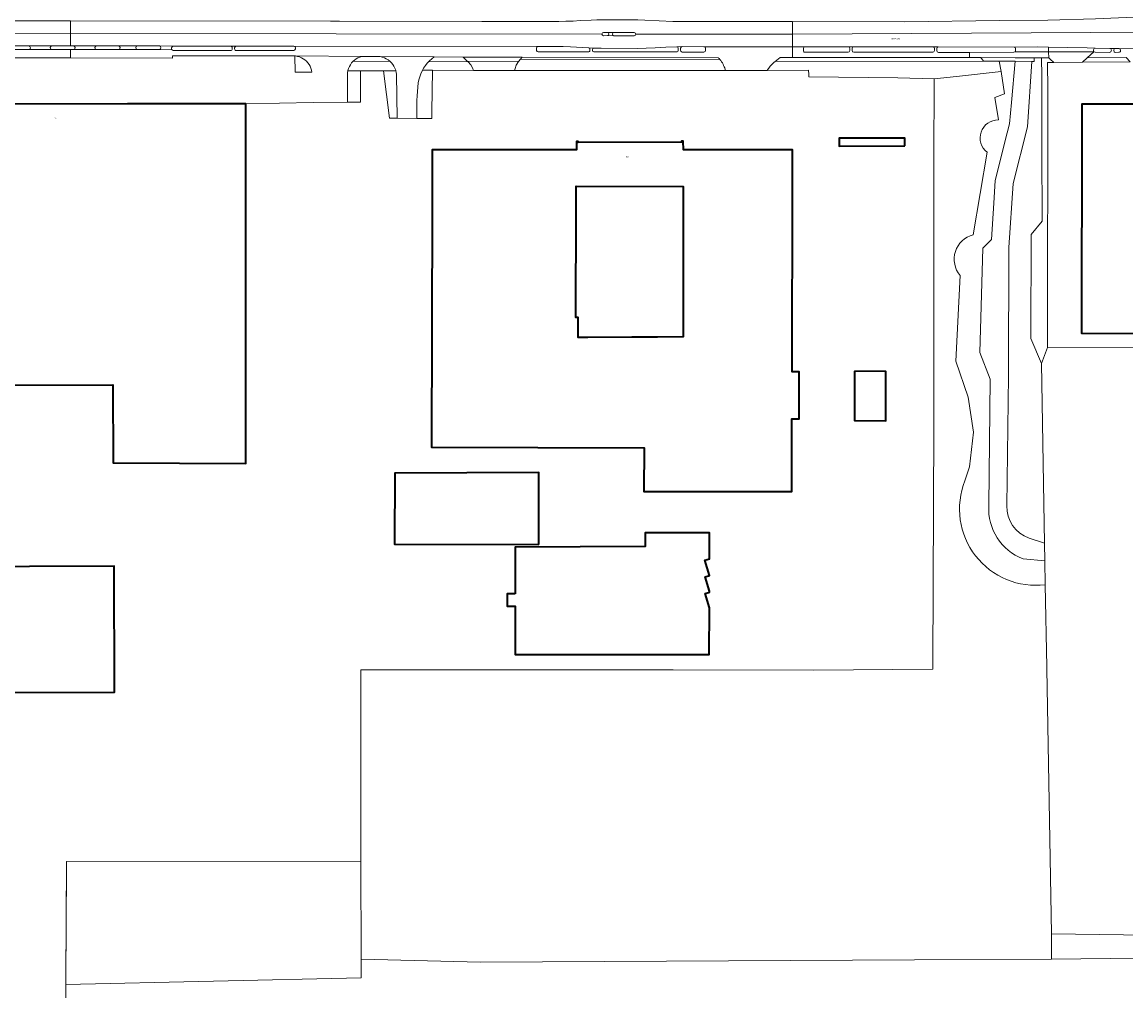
# Model space of a CAD drawing. Header units: metres. Extents: x 197700 to 204338, y 317132 to 325229.
# Tile 408 of 656: x 200467 to 200775, y 320121 to 320392. Entities that reach past the tile are written whole.
import ezdxf
from ezdxf.enums import TextEntityAlignment as Align

# ---------------------------------------------------------------- set-up
doc = ezdxf.new("R2010")
doc.units = ezdxf.units.M
for name, color, linetype, lineweight in [('B-WE-GR-BEPLANTING_CULTUUR_BODEMBEDEKKER-GV', 90, 'Continuous', 18), ('B-WE-GR-BEPLANTING_CULTUUR_BOSPLANTSOEN-GV', 90, 'Continuous', 18), ('B-WE-GR-BEPLANTING_CULTUUR_HEESTERS-GV', 90, 'Continuous', 18), ('B-WE-IE-TERREINAFSCHEIDING_KUNSTMATIG_HEKWERK-G', 20, 'IE-TERREINAFSCHEIDING-KUNSTMATIG', 18), ('B-WE-OG-BEBOUWING-GV', 7, 'Continuous', 35), ('B-WE-OG-BEBOUWING-T18', 10, 'Continuous', 18), ('B-WE-OG-TERREIN_CULTUURSCHEIDING-GV', 7, 'Continuous', 18), ('B-WE-OG-TERREIN_ERF-GV', 7, 'Continuous', 18), ('B-WE-OG-TOPOGRAFIE-T18', 10, 'Continuous', 18), ('B-WE-VH-VERHARDING_ASFALT-GV', 252, 'Continuous', 18), ('B-WE-VH-VERHARDING_BETONSTRAATSTEEN-GV', 252, 'Continuous', 18), ('B-WE-VH-VERHARDING_GESLOTEN-GV', 252, 'Continuous', 18), ('B-WE-VH-VERHARDING_OPEN-GV', 252, 'Continuous', 18), ('B-WE-VH-VERHARDING_SIERBESTRATING-GV', 252, 'Continuous', 18), ('B-WE-VH-VERHARDING_TEGEL-GV', 252, 'Continuous', 18)]:
    doc.layers.add(name, color=color, linetype=linetype, lineweight=lineweight)
doc.styles.add('NLCS-ISO-M200-T18', font='NLCS-ISO.ttf', dxfattribs={"height": 0.36})
doc.linetypes.add('IE-TERREINAFSCHEIDING-KUNSTMATIG', pattern='A,4,[82,NLCS.SHX,S=0.75,R=90,X=0,Y=0],4,-2', length=10)

msp = doc.modelspace()

# ---------------------------------------------------------------- linework, layer by layer
at = {"layer": 'B-WE-GR-BEPLANTING_CULTUUR_BODEMBEDEKKER-GV'}
for points in [[(200525.44, 320384.938), (200509.358, 320384.957), (200509.043, 320384.813), (200508.907, 320384.497), (200508.898, 320384.212), (200509.016, 320383.963), (200509.047, 320383.898), (200509.36, 320383.747), (200525.392, 320383.756)], [(200525.846, 320384.207), (200525.858, 320384.493)]]:
    msp.add_lwpolyline(points, dxfattribs=at)
for points in [[(200525.858, 320384.493, 0.4229281), (200525.44, 320384.938)], [(200525.392, 320383.756, 0.5049911), (200525.846, 320384.207)]]:
    msp.add_lwpolyline(points, format="xyb", dxfattribs=at)
at = {"layer": 'B-WE-GR-BEPLANTING_CULTUUR_BOSPLANTSOEN-GV'}
msp.add_lwpolyline([(200844.876, 320131.308), (200754.433, 320130.291), (200716.242, 320130.096), (200595.111, 320129.468), (200561.772, 320130.266), (200561.778, 320125.07), (200479.373, 320123.265), (200479.075, 320092.879)], dxfattribs=at)
at = {"layer": 'B-WE-GR-BEPLANTING_CULTUUR_HEESTERS-GV'}
for points in [[(200543.046, 320384.934), (200526.981, 320384.948), (200526.814, 320384.946), (200526.647, 320384.816), (200526.512, 320384.503), (200526.507, 320384.202)], [(200526.967, 320383.75), (200543.062, 320383.761), (200543.351, 320383.898), (200543.503, 320384.182), (200543.488, 320384.484), (200543.358, 320384.799), (200543.046, 320384.934)], [(200625.341, 320384.465), (200625.264, 320384.467), (200620.185, 320384.78), (200618.189, 320384.849), (200616.192, 320384.834), (200611.152, 320384.841), (200610.845, 320384.707), (200610.733, 320384.393), (200610.704, 320383.79), (200610.879, 320383.476), (200611.216, 320383.352), (200625.184, 320383.353)], [(200650.287, 320383.799), (200650.3, 320384.401), (200650.159, 320384.694), (200649.861, 320384.824), (200646.848, 320384.668), (200643.837, 320384.498), (200641.338, 320384.378), (200638.837, 320384.318), (200628.799, 320384.372), (200626.787, 320384.422), (200626.47, 320384.297), (200626.33, 320383.987), (200626.318, 320383.802), (200626.442, 320383.481), (200626.759, 320383.347), (200649.845, 320383.345)], [(200651.363, 320384.83), (200651.059, 320384.694), (200650.952, 320384.38), (200650.949, 320383.781)], [(200651.421, 320383.333), (200657.438, 320383.333), (200657.757, 320383.466), (200657.893, 320383.785), (200657.901, 320384.387), (200657.766, 320384.702), (200657.448, 320384.827), (200651.363, 320384.83)], [(200685.633, 320384.802), (200685.326, 320384.653), (200685.203, 320384.336), (200685.197, 320383.759)], [(200685.629, 320383.32), (200697.667, 320383.288), (200697.985, 320383.427), (200698.121, 320383.747), (200698.128, 320384.331), (200697.994, 320384.653), (200697.684, 320384.778), (200697.671, 320384.783), (200685.633, 320384.802)], [(200721.403, 320384.735), (200721.333, 320384.735), (200699.215, 320384.775), (200698.907, 320384.649), (200698.778, 320384.344), (200698.778, 320383.737), (200698.912, 320383.418), (200699.233, 320383.288), (200721.282, 320383.248), (200721.612, 320383.385), (200721.756, 320383.714), (200721.758, 320384.3)], [(200743.999, 320384.729), (200722.84, 320384.735), (200722.551, 320384.612), (200722.436, 320384.321), (200722.409, 320383.722), (200722.546, 320383.385), (200722.87, 320383.218), (200731.579, 320383.23), (200743.921, 320383.247), (200744.252, 320383.361), (200744.403, 320383.679), (200744.397, 320384.295)], [(200744.037, 320384.729), (200743.999, 320384.729)], [(200625.648, 320383.796), (200625.64, 320384.01)]]:
    msp.add_lwpolyline(points, dxfattribs=at)
for points in [[(200721.758, 320384.3, 0.4203014), (200721.403, 320384.735)], [(200744.397, 320384.295, 0.4409678), (200744.037, 320384.729)], [(200526.507, 320384.202, 0.4473726), (200526.967, 320383.75)], [(200625.184, 320383.353, 0.4752195), (200625.648, 320383.796)], [(200625.64, 320384.01, 0.4539085), (200625.341, 320384.465)], [(200649.845, 320383.345, 0.4419456), (200650.287, 320383.799)], [(200650.949, 320383.781, 0.4695862), (200651.421, 320383.333)], [(200685.197, 320383.759, 0.5017176), (200685.629, 320383.32)]]:
    msp.add_lwpolyline(points, format="xyb", dxfattribs=at)
at = {"layer": 'B-WE-IE-TERREINAFSCHEIDING_KUNSTMATIG_HEKWERK-G'}
for points in [[(200755.032, 320380.423), (200753.328, 320380.405), (200753.346, 320378.003)], [(200763.089, 320380.536), (200755.032, 320380.423)], [(200763.089, 320380.536), (200776.345, 320380.628)], [(200558.115, 320378.059), (200558.044, 320377.651), (200558.008, 320377.077), (200558.05, 320369.344)], [(200561.654, 320378.059), (200561.591, 320369.388), (200558.05, 320369.344)], [(200568.025, 320378.106), (200561.654, 320378.059)], [(200571.855, 320364.838), (200569.706, 320364.84), (200568.025, 320378.106)], [(200581.505, 320366.685), (200581.723, 320378.239)], [(200581.723, 320378.239), (200593.195, 320378.225)], [(200593.195, 320378.225), (200604.642, 320378.211)], [(200604.642, 320378.211), (200650.899, 320378.153)], [(200663.431, 320378.196), (200650.899, 320378.153)], [(200675.061, 320378.216), (200663.431, 320378.196)], [(200675.061, 320378.216), (200686.639, 320378.229), (200686.679, 320377.022), (200686.699, 320376.369), (200711.559, 320376.113), (200721.713, 320375.874)], [(200721.572, 320278.677), (200721.605, 320286.745), (200721.569, 320353.168), (200721.713, 320375.874)], [(200727.952, 320376.536), (200721.713, 320375.874)], [(200740.338, 320377.855), (200727.952, 320376.536)], [(200753.316, 320300.948), (200753.366, 320375.267), (200753.346, 320378.003)], [(200558.05, 320369.344), (200548.425, 320369.224), (200529.627, 320368.856)], [(200577.344, 320364.834), (200581.514, 320364.831), (200581.505, 320366.685)], [(200577.344, 320364.834), (200571.855, 320364.838)], [(200751.61, 320296.412), (200753.316, 320300.948)], [(200809.126, 320301.021), (200753.316, 320300.948)], [(200752.499, 320246.339), (200751.61, 320296.412)], [(200721.3, 320212.538), (200721.572, 320278.677)], [(200752.587, 320241.365), (200752.499, 320246.339)], [(200752.705, 320234.739), (200752.587, 320241.365)], [(200753.111, 320211.853), (200752.705, 320234.739)], [(200721.294, 320211.146), (200721.299, 320212.423)], [(200721.299, 320212.423), (200721.3, 320212.538)], [(200561.685, 320210.978), (200608.22, 320211.002), (200648.832, 320210.952), (200688.107, 320210.939), (200721.266, 320211.146)], [(200561.685, 320210.978), (200561.743, 320157.584)], [(200721.294, 320211.146), (200721.266, 320211.146)], [(200753.121, 320211.285), (200753.111, 320211.853)], [(200753.498, 320190.056), (200753.121, 320211.285)], [(200754.433, 320137.362), (200753.498, 320190.056)], [(200479.648, 320157.495), (200479.631, 320155.292)], [(200561.743, 320157.584), (200479.648, 320157.495)], [(200561.743, 320157.584), (200561.772, 320130.266)], [(200479.631, 320155.292), (200479.389, 320124.86), (200479.373, 320123.265)], [(200846.368, 320149.373), (200840.032, 320143.242), (200834.86, 320136.277), (200754.433, 320137.362)], [(200754.433, 320130.291), (200716.242, 320130.096), (200595.111, 320129.468), (200561.772, 320130.266)], [(200844.876, 320131.308), (200754.433, 320130.291)], [(200479.373, 320123.265), (200479.075, 320092.879)]]:
    msp.add_lwpolyline(points, dxfattribs=at)
at = {"layer": 'B-WE-OG-BEBOUWING-GV'}
for points in [[(200496.617, 320368.853), (200460.721, 320368.827), (200460.718, 320365.517), (200457.314, 320365.52), (200457.313, 320366.825), (200455.382, 320368.823), (200438.636, 320368.849), (200438.631, 320365.899), (200436.889, 320365.89), (200436.888, 320366.84), (200428.512, 320366.832), (200426.556, 320364.858), (200426.546, 320350.84), (200424.546, 320350.839), (200424.586, 320290.443), (200429.586, 320290.446), (200492.574, 320290.5), (200492.633, 320268.721), (200529.676, 320268.565), (200529.627, 320363.856), (200529.627, 320368.856), (200496.957, 320368.853)], [(200804.608, 320363.813), (200804.604, 320368.813), (200783.441, 320368.793), (200783.453, 320356.043), (200783.455, 320353.573), (200777.697, 320353.568), (200777.695, 320356.037), (200777.683, 320368.787), (200762.923, 320368.773), (200762.927, 320363.773), (200762.8, 320304.897), (200777.693, 320304.84), (200777.725, 320306.419), (200804.703, 320306.342)], [(200581.604, 320339.555), (200581.487, 320273.137), (200640.756, 320272.888), (200640.658, 320260.698), (200682.001, 320260.746), (200682.019, 320280.993), (200683.988, 320281.042), (200684.032, 320294.128), (200682.032, 320294.124), (200682.14, 320346.045), (200682.151, 320356.045), (200651.728, 320356.078), (200651.69, 320358.449), (200651.207, 320358.447), (200651.208, 320358.167), (200622.335, 320358.138), (200622.321, 320358.408), (200621.89, 320358.385), (200621.856, 320356.013), (200593.303, 320356.038), (200581.619, 320356.048)], [(200713.476, 320357.13), (200713.473, 320359.33), (200695.194, 320359.306), (200695.197, 320357.107)], [(200651.645, 320320.946), (200651.635, 320303.875), (200644.525, 320303.833), (200637.348, 320303.791), (200625.024, 320303.718), (200622.357, 320303.727), (200622.37, 320309.307), (200621.716, 320309.308), (200621.842, 320339.52), (200621.847, 320345.891), (200651.659, 320345.813), (200651.646, 320323.733)], [(200699.463, 320294.337), (200699.446, 320280.523), (200708.243, 320280.428), (200708.233, 320294.253)], [(200611.41, 320245.973), (200611.431, 320263.72), (200611.434, 320266.021), (200571.174, 320265.882), (200571.081, 320246.032)], [(200604.773, 320232.23), (200602.588, 320232.235), (200602.58, 320228.777), (200604.77, 320228.772), (200604.757, 320215.262), (200658.943, 320215.245), (200658.966, 320228.323), (200657.753, 320232.252), (200658.974, 320232.686), (200658.974, 320232.935), (200657.758, 320236.963), (200658.982, 320237.31), (200657.735, 320241.568), (200658.99, 320241.935), (200659.003, 320249.228), (200641.045, 320249.228), (200641.073, 320245.359), (200604.786, 320245.256)], [(200441.009, 320239.734), (200440.54, 320239.734), (200440.531, 320228.174), (200430.511, 320228.182), (200430.493, 320203.072), (200430.493, 320202.988), (200435.493, 320202.984), (200440.746, 320202.985), (200440.736, 320204.719), (200492.973, 320204.726), (200492.885, 320239.926), (200445.54, 320239.731)]]:
    msp.add_lwpolyline(points, close=True, dxfattribs=at)
at = {"layer": 'B-WE-OG-TERREIN_CULTUURSCHEIDING-GV'}
for points in [[(200567.129, 320382.079), (200561.983, 320382.11), (200561.432, 320381.943), (200560.904, 320381.715), (200560.404, 320381.431), (200559.938, 320381.094), (200559.603, 320380.79), (200569.868, 320380.728), (200569.825, 320380.77), (200569.35, 320381.145), (200568.836, 320381.466), (200568.29, 320381.731), (200567.719, 320381.936)], [(200590.285, 320381.94), (200582.196, 320381.989), (200581.512, 320381.446), (200580.871, 320380.853), (200580.695, 320380.663), (200591.632, 320380.597), (200591.432, 320380.816)], [(200682.151, 320381.796), (200678.681, 320381.797), (200677.304, 320380.708), (200735.464, 320380.751), (200734.668, 320381.76), (200731.557, 320381.763), (200703.058, 320381.788)], [(200753.346, 320378.003), (200753.328, 320380.405), (200755.032, 320380.423), (200754.055, 320381.353), (200753.692, 320381.743), (200751.68, 320381.745), (200751.696, 320376.597), (200751.759, 320356.394), (200751.821, 320336.191), (200748.79, 320332.42), (200748.633, 320303.441), (200751.61, 320296.412), (200753.316, 320300.948), (200753.366, 320375.267)], [(200776.345, 320380.628), (200775.295, 320381.769), (200764.34, 320381.759), (200763.089, 320380.536)], [(200770.687, 320384.359), (200766.649, 320384.448), (200766.317, 320384.289), (200766.131, 320383.974), (200766.148, 320383.702), (200766.27, 320383.396), (200766.569, 320383.259), (200770.639, 320383.233), (200770.944, 320383.373), (200771.111, 320383.666), (200771.122, 320383.857), (200770.992, 320384.184)]]:
    msp.add_lwpolyline(points, close=True, dxfattribs=at)
for points in [[(200661.399, 320381.796), (200606.758, 320381.866), (200606.267, 320381.318), (200661.914, 320381.247)], [(200773.338, 320384.275), (200773.268, 320384.276), (200772.23, 320384.326), (200771.909, 320384.197), (200771.78, 320383.878), (200771.782, 320383.716), (200771.907, 320383.389), (200772.213, 320383.219), (200773.209, 320383.257)], [(200773.688, 320383.683), (200773.675, 320383.816)]]:
    msp.add_lwpolyline(points, dxfattribs=at)
for points in [[(200661.914, 320381.247, 0.0264696), (200661.399, 320381.796)], [(200773.209, 320383.257, 0.4477303), (200773.688, 320383.683)], [(200773.675, 320383.816, 0.4471305), (200773.338, 320384.275)]]:
    msp.add_lwpolyline(points, format="xyb", dxfattribs=at)
at = {"layer": 'B-WE-OG-TERREIN_ERF-GV'}
for points in [[(200479.075, 320092.879), (200479.373, 320123.265), (200479.389, 320124.86), (200479.648, 320157.495), (200561.743, 320157.584), (200561.685, 320210.978), (200608.22, 320211.002), (200648.832, 320210.952), (200688.107, 320210.939), (200721.266, 320211.146), (200721.294, 320211.146), (200721.299, 320212.423), (200721.3, 320212.538), (200721.572, 320278.677), (200721.605, 320286.745), (200721.569, 320353.168), (200721.713, 320375.874), (200711.559, 320376.113), (200686.699, 320376.369), (200686.679, 320377.022), (200686.639, 320378.229), (200675.061, 320378.216), (200663.431, 320378.196), (200650.899, 320378.153), (200604.642, 320378.211), (200593.195, 320378.225), (200581.723, 320378.239), (200578.934, 320378.239), (200578.826, 320378.047), (200578.46, 320377.259), (200578.157, 320376.446), (200577.92, 320375.612), (200577.75, 320374.763), (200577.631, 320373.538), (200577.531, 320372.309), (200577.448, 320371.076), (200577.382, 320369.841), (200577.344, 320364.834), (200571.855, 320364.838), (200571.701, 320377.093), (200571.614, 320377.689), (200571.505, 320378.106), (200568.025, 320378.106), (200561.654, 320378.059), (200558.115, 320378.059), (200558.142, 320378.218), (200558.303, 320378.77), (200558.523, 320379.302), (200558.8, 320379.806), (200559.131, 320380.276), (200559.512, 320380.708), (200559.603, 320380.79), (200559.938, 320381.094), (200560.404, 320381.431), (200560.904, 320381.715), (200561.432, 320381.943), (200561.983, 320382.11), (200543.467, 320382.226), (200544.038, 320382.128), (200544.594, 320381.968), (200545.129, 320381.747), (200545.636, 320381.469), (200546.11, 320381.137), (200546.544, 320380.754), (200546.934, 320380.326), (200547.273, 320379.858), (200547.56, 320379.355), (200547.789, 320378.823), (200547.958, 320378.27), (200548.065, 320377.701), (200543.396, 320377.76), (200543.306, 320382.227), (200509.224, 320382.256), (200509.208, 320381.662), (200480.674, 320381.702), (200450.231, 320381.745)], [(200748.149, 320247.756), (200752.499, 320246.339), (200751.61, 320296.412), (200748.633, 320303.441), (200748.79, 320332.42), (200751.821, 320336.191), (200751.759, 320356.394), (200751.696, 320376.597), (200751.68, 320381.745), (200749.594, 320381.747), (200749.589, 320380.733), (200748.911, 320380.734), (200747.709, 320362.478), (200743.747, 320346.701), (200742.565, 320328.814), (200742.403, 320292.978)], [(200661.914, 320381.247), (200606.267, 320381.318), (200605.695, 320380.681), (200605.074, 320379.627), (200604.795, 320378.725), (200604.642, 320378.211), (200650.899, 320378.153), (200663.431, 320378.196)], [(200663.431, 320378.196), (200663.35, 320378.502)], [(200736.946, 320256.814), (200737.349, 320292.059), (200734.453, 320299.506), (200735.28, 320328.595), (200737.656, 320331.014), (200738.328, 320341.18), (200738.745, 320347.487), (200740.593, 320354.848), (200741.449, 320358.254), (200742.72, 320363.317), (200743.242, 320369.283), (200744.243, 320380.74), (200739.859, 320380.745), (200740.338, 320377.855), (200741.359, 320371.701), (200738.589, 320370.676), (200739.613, 320364.374)], [(200776.345, 320380.628), (200763.089, 320380.536), (200755.032, 320380.423), (200753.328, 320380.405), (200753.346, 320378.003), (200753.366, 320375.267), (200753.316, 320300.948), (200751.61, 320296.412), (200752.499, 320246.339), (200752.587, 320241.365), (200752.705, 320234.739), (200753.111, 320211.853), (200753.121, 320211.285), (200753.498, 320190.056), (200754.433, 320137.362), (200754.433, 320130.291), (200844.876, 320131.308)], [(200739.613, 320364.374), (200738.589, 320370.676), (200741.359, 320371.701), (200740.338, 320377.855), (200727.952, 320376.536), (200721.713, 320375.874), (200721.569, 320353.168), (200721.605, 320286.745), (200721.572, 320278.677), (200721.3, 320212.538), (200721.299, 320212.423), (200721.294, 320211.146), (200721.266, 320211.146), (200688.107, 320210.939), (200648.832, 320210.952), (200608.22, 320211.002), (200561.685, 320210.978), (200561.743, 320157.584), (200561.772, 320130.266), (200595.111, 320129.468), (200716.242, 320130.096), (200754.433, 320130.291)], [(200736.502, 320355.377), (200732.558, 320332.374)], [(200732.558, 320332.374), (200736.502, 320355.377)], [(200728.906, 320321.013), (200727.754, 320297.054), (200731.207, 320287.022), (200732.668, 320277.322), (200731.536, 320267.579), (200730.267, 320263.696)], [(200730.267, 320263.696), (200731.536, 320267.579), (200732.668, 320277.322), (200731.207, 320287.022), (200727.754, 320297.054), (200728.906, 320321.013)], [(200742.403, 320292.978), (200741.989, 320256.756)], [(200445.54, 320239.731), (200492.885, 320239.926), (200492.973, 320204.726), (200440.736, 320204.719)], [(200752.705, 320234.739), (200752.587, 320241.365), (200746.487, 320241.97)], [(200754.433, 320130.291), (200754.433, 320137.362), (200753.498, 320190.056), (200753.121, 320211.285), (200753.111, 320211.853), (200752.705, 320234.739)]]:
    msp.add_lwpolyline(points, dxfattribs=at)
for points in [[(200558.115, 320378.059), (200561.654, 320378.059), (200568.025, 320378.106), (200571.505, 320378.106), (200571.462, 320378.273), (200571.247, 320378.837), (200570.973, 320379.374), (200570.642, 320379.88), (200570.258, 320380.347), (200569.868, 320380.728), (200559.603, 320380.79), (200559.512, 320380.708), (200559.131, 320380.276), (200558.8, 320379.806), (200558.523, 320379.302), (200558.303, 320378.77), (200558.142, 320378.218)], [(200581.723, 320378.239), (200593.195, 320378.225), (200592.889, 320378.965), (200592.37, 320379.791), (200591.632, 320380.597), (200580.695, 320380.663), (200580.278, 320380.213), (200579.738, 320379.529), (200579.252, 320378.805), (200578.934, 320378.239)], [(200675.061, 320378.216), (200686.639, 320378.229), (200686.679, 320377.022), (200686.699, 320376.369), (200711.559, 320376.113), (200721.713, 320375.874), (200727.952, 320376.536), (200740.338, 320377.855), (200739.859, 320380.745), (200735.464, 320380.751), (200677.304, 320380.708), (200676.961, 320380.437), (200675.933, 320379.392)], [(200496.957, 320368.853), (200529.627, 320368.856), (200529.627, 320363.856), (200529.676, 320268.565), (200492.633, 320268.721), (200492.574, 320290.5), (200429.586, 320290.446), (200424.586, 320290.443), (200424.546, 320350.839), (200426.546, 320350.84), (200426.556, 320364.858), (200428.512, 320366.832), (200436.888, 320366.84), (200436.889, 320365.89), (200438.631, 320365.899), (200438.636, 320368.849), (200455.382, 320368.823), (200457.313, 320366.825), (200457.314, 320365.52), (200460.718, 320365.517), (200460.721, 320368.827), (200496.617, 320368.853)], [(200783.453, 320356.043), (200783.441, 320368.793), (200804.604, 320368.813), (200804.608, 320363.813), (200804.703, 320306.342), (200777.725, 320306.419), (200777.693, 320304.84), (200762.8, 320304.897), (200762.927, 320363.773), (200762.923, 320368.773), (200777.683, 320368.787), (200777.695, 320356.037), (200777.697, 320353.568), (200783.455, 320353.573)], [(200682.14, 320346.045), (200682.032, 320294.124), (200684.032, 320294.128), (200683.988, 320281.042), (200682.019, 320280.993), (200682.001, 320260.746), (200640.658, 320260.698), (200640.756, 320272.888), (200581.487, 320273.137), (200581.604, 320339.555), (200581.619, 320356.048), (200593.303, 320356.038), (200621.856, 320356.013), (200621.89, 320358.385), (200622.321, 320358.408), (200622.335, 320358.138), (200651.208, 320358.167), (200651.207, 320358.447), (200651.69, 320358.449), (200651.728, 320356.078), (200682.151, 320356.045)], [(200713.476, 320357.13), (200695.197, 320357.107), (200695.194, 320359.306), (200713.473, 320359.33)], [(200644.525, 320303.833), (200651.635, 320303.875), (200651.645, 320320.946), (200651.646, 320323.733), (200651.659, 320345.813), (200621.847, 320345.891), (200621.842, 320339.52), (200621.716, 320309.308), (200622.37, 320309.307), (200622.357, 320303.727), (200625.024, 320303.718), (200637.348, 320303.791)], [(200699.463, 320294.337), (200708.233, 320294.253), (200708.243, 320280.428), (200699.446, 320280.523)], [(200611.431, 320263.72), (200611.41, 320245.973), (200571.081, 320246.032), (200571.174, 320265.882), (200611.434, 320266.021)], [(200604.77, 320228.772), (200602.58, 320228.777), (200602.588, 320232.235), (200604.773, 320232.23), (200604.786, 320245.256), (200641.073, 320245.359), (200641.045, 320249.228), (200659.003, 320249.228), (200658.99, 320241.935), (200657.735, 320241.568), (200658.982, 320237.31), (200657.758, 320236.963), (200658.974, 320232.935), (200658.974, 320232.686), (200657.753, 320232.252), (200658.966, 320228.323), (200658.943, 320215.245), (200604.757, 320215.262)], [(200479.373, 320123.265), (200561.778, 320125.07), (200561.772, 320130.266), (200561.743, 320157.584), (200479.648, 320157.495), (200479.389, 320124.86)]]:
    msp.add_lwpolyline(points, close=True, dxfattribs=at)
for points in [[(200663.35, 320378.502, 0.1101436), (200661.914, 320381.247)], [(200739.613, 320364.374, 0.7294528), (200736.502, 320355.377)], [(200736.502, 320355.377, -0.7294528), (200739.613, 320364.374)], [(200732.558, 320332.374, 0.5467354), (200728.906, 320321.013)], [(200728.906, 320321.013, -0.5467354), (200732.558, 320332.374)], [(200730.267, 320263.696, 0.5709288), (200752.705, 320234.739)], [(200752.705, 320234.739, -0.5709288), (200730.267, 320263.696)], [(200746.487, 320241.97, -0.3308851), (200736.946, 320256.814)], [(200741.989, 320256.756, 0.3309305), (200748.149, 320247.756)]]:
    msp.add_lwpolyline(points, format="xyb", dxfattribs=at)
at = {"layer": 'B-WE-VH-VERHARDING_ASFALT-GV'}
msp.add_lwpolyline([(200865.339, 320394.545), (200861.172, 320394.559), (200843.591, 320394.588), (200834.38, 320394.606), (200822.715, 320394.557), (200811.054, 320394.293), (200809.197, 320394.234), (200799.413, 320393.953), (200789.927, 320393.607), (200780.445, 320393.17), (200779.577, 320393.134), (200766.74, 320392.577), (200753.375, 320392.195), (200740.005, 320392.09), (200713.306, 320391.788), (200682.151, 320391.802), (200682.151, 320388.303), (200865.338, 320389.329)], close=True, dxfattribs=at)
for points in [[(200427.246, 320388.804), (200480.68, 320388.482), (200480.682, 320391.999), (200477.702, 320392.003), (200453.991, 320392.014)], [(200595.442, 320391.87), (200555.777, 320391.924), (200553.254, 320391.91), (200480.682, 320391.999), (200480.68, 320388.482), (200629.009, 320388.33)], [(200638.454, 320388.32), (200682.151, 320388.303), (200682.151, 320391.802), (200657.758, 320391.813), (200657.025, 320391.806), (200650.243, 320391.818), (200648.82, 320391.862), (200648.753, 320391.864), (200644.989, 320392.031), (200640.999, 320392.236), (200638.994, 320392.328), (200636.988, 320392.304), (200628.962, 320392.315), (200627.551, 320392.27), (200625.985, 320392.242), (200622.964, 320392.095), (200620.947, 320391.987), (200618.948, 320391.899), (200616.949, 320391.85), (200610.91, 320391.851), (200610.178, 320391.856), (200597.955, 320391.875), (200595.442, 320391.87)], [(200424.272, 320383.902), (200425.887, 320383.931), (200430.894, 320384.073), (200441.868, 320384.752), (200443.854, 320384.871), (200445.844, 320384.86), (200447.839, 320384.933), (200448.831, 320384.94), (200456.408, 320385.033), (200462.987, 320385.016), (200469.065, 320385.023), (200475.517, 320385.03), (200480.677, 320385.027), (200480.68, 320388.482), (200427.246, 320388.804)], [(200629.009, 320388.33), (200480.68, 320388.482), (200480.677, 320385.027), (200481.557, 320385.026), (200488.013, 320385.022), (200494.072, 320385.024), (200499.396, 320385.025), (200505.52, 320385.025), (200509.358, 320384.957), (200525.44, 320384.938), (200526.814, 320384.946), (200526.981, 320384.948), (200543.046, 320384.934)], [(200543.046, 320384.934), (200611.152, 320384.841), (200616.192, 320384.834), (200618.189, 320384.849), (200620.185, 320384.78), (200625.264, 320384.467), (200625.341, 320384.465), (200626.787, 320384.422), (200628.799, 320384.372), (200638.837, 320384.318), (200641.338, 320384.378), (200643.837, 320384.498), (200646.848, 320384.668), (200649.861, 320384.824), (200651.363, 320384.83), (200657.448, 320384.827), (200682.151, 320384.805), (200682.151, 320388.303), (200638.454, 320388.32)], [(200629.435, 320388.796), (200630.459, 320388.821), (200632.328, 320388.78), (200638.027, 320388.784)], [(200638.012, 320387.871), (200632.322, 320387.894), (200630.581, 320387.916), (200630.508, 320387.917), (200629.461, 320387.89)], [(200865.338, 320389.329), (200682.151, 320388.303), (200682.151, 320384.805), (200685.633, 320384.802), (200697.671, 320384.783), (200697.684, 320384.778), (200699.215, 320384.775), (200721.333, 320384.735), (200721.403, 320384.735), (200722.84, 320384.735), (200743.999, 320384.729), (200744.037, 320384.729), (200750.549, 320384.744), (200753.567, 320384.674), (200764.387, 320384.487), (200766.649, 320384.448), (200770.687, 320384.359), (200772.23, 320384.326), (200773.268, 320384.276), (200773.338, 320384.275), (200788.03, 320384.164)], [(200741.989, 320256.756), (200742.403, 320292.978), (200742.565, 320328.814), (200743.747, 320346.701), (200747.709, 320362.478), (200748.911, 320380.734), (200744.243, 320380.74), (200743.242, 320369.283), (200742.72, 320363.317), (200741.449, 320358.254), (200740.593, 320354.848), (200738.745, 320347.487), (200738.328, 320341.18), (200737.656, 320331.014), (200735.28, 320328.595), (200734.453, 320299.506), (200737.349, 320292.059), (200736.946, 320256.814)], [(200746.487, 320241.97), (200752.587, 320241.365), (200752.499, 320246.339), (200748.149, 320247.756)]]:
    msp.add_lwpolyline(points, dxfattribs=at)
for points in [[(200629.009, 320388.33, -0.4035803), (200629.435, 320388.796)], [(200629.461, 320387.89, -0.403575), (200629.009, 320388.33)], [(200638.454, 320388.32, -0.4006311), (200638.012, 320387.871)], [(200638.027, 320388.784, -0.4004171), (200638.454, 320388.32)], [(200736.946, 320256.814, 0.3308851), (200746.487, 320241.97)], [(200748.149, 320247.756, -0.3309305), (200741.989, 320256.756)]]:
    msp.add_lwpolyline(points, format="xyb", dxfattribs=at)
at = {"layer": 'B-WE-VH-VERHARDING_BETONSTRAATSTEEN-GV'}
for points in [[(200469.065, 320385.023), (200462.987, 320385.016)], [(200475.517, 320385.03), (200469.065, 320385.023)], [(200481.557, 320385.026), (200480.677, 320385.027), (200475.517, 320385.03)], [(200488.013, 320385.022), (200481.557, 320385.026)], [(200494.072, 320385.024), (200488.013, 320385.022)], [(200499.396, 320385.025), (200494.072, 320385.024)], [(200505.52, 320385.025), (200499.396, 320385.025)], [(200505.539, 320384.025), (200509.016, 320383.963), (200508.898, 320384.212), (200508.907, 320384.497), (200509.043, 320384.813), (200509.358, 320384.957), (200505.52, 320385.025)], [(200753.567, 320384.674), (200750.549, 320384.744), (200744.037, 320384.729)], [(200744.397, 320384.295), (200744.403, 320383.679), (200744.252, 320383.361), (200750.199, 320383.366), (200753.623, 320383.368), (200753.567, 320384.674)], [(200462.947, 320384.023), (200469.113, 320384.025)], [(200469.113, 320384.025), (200475.4, 320384.028)], [(200475.4, 320384.028), (200480.676, 320384.033), (200481.678, 320384.034)], [(200481.678, 320384.034), (200487.892, 320384.041)], [(200487.892, 320384.041), (200494.156, 320384.033)], [(200494.156, 320384.033), (200499.3, 320384.026)], [(200499.3, 320384.026), (200505.539, 320384.025)]]:
    msp.add_lwpolyline(points, dxfattribs=at)
for points in [[(200469.113, 320384.025, 0.8976516), (200469.065, 320385.023)], [(200469.065, 320385.023, -0.8976516), (200469.113, 320384.025)], [(200475.517, 320385.03, 0.8130142), (200475.4, 320384.028)], [(200475.4, 320384.028, -0.8130142), (200475.517, 320385.03)], [(200481.678, 320384.034, 0.8482021), (200481.557, 320385.026)], [(200481.557, 320385.026, -0.8482021), (200481.678, 320384.034)], [(200488.013, 320385.022, 0.8406407), (200487.892, 320384.041)], [(200487.892, 320384.041, -0.8406407), (200488.013, 320385.022)], [(200494.156, 320384.033, 0.8476116), (200494.072, 320385.024)], [(200494.072, 320385.024, -0.8476116), (200494.156, 320384.033)], [(200499.396, 320385.025, 0.8365242), (200499.3, 320384.026)], [(200499.3, 320384.026, -0.8365242), (200499.396, 320385.025)], [(200505.539, 320384.025, 0.8229085), (200505.52, 320385.025)], [(200505.52, 320385.025, -0.8229085), (200505.539, 320384.025)], [(200744.037, 320384.729, -0.4409678), (200744.397, 320384.295)]]:
    msp.add_lwpolyline(points, format="xyb", dxfattribs=at)
for points in [[(200766.649, 320384.448), (200764.387, 320384.487), (200753.567, 320384.674), (200753.623, 320383.368), (200766.27, 320383.396), (200766.148, 320383.702), (200766.131, 320383.974), (200766.317, 320384.289)], [(200744.251, 320381.752), (200745.108, 320381.751), (200748.978, 320381.747), (200749.594, 320381.747), (200751.68, 320381.745), (200753.692, 320381.743), (200753.623, 320383.368), (200750.199, 320383.366), (200744.252, 320383.361), (200743.921, 320383.247), (200731.579, 320383.23), (200731.557, 320381.763), (200734.668, 320381.76)], [(200745.108, 320381.751), (200744.251, 320381.752), (200734.668, 320381.76), (200735.464, 320380.751), (200739.859, 320380.745), (200744.243, 320380.74), (200748.911, 320380.734), (200749.589, 320380.733), (200749.594, 320381.747), (200748.978, 320381.747)], [(200755.032, 320380.423), (200763.089, 320380.536), (200764.34, 320381.759), (200766.27, 320383.396), (200753.623, 320383.368), (200753.692, 320381.743), (200754.055, 320381.353)]]:
    msp.add_lwpolyline(points, close=True, dxfattribs=at)
at = {"layer": 'B-WE-VH-VERHARDING_GESLOTEN-GV'}
for points in [[(200577.344, 320364.834), (200577.382, 320369.841), (200577.448, 320371.076), (200577.531, 320372.309), (200577.631, 320373.538), (200577.75, 320374.763), (200577.92, 320375.612), (200578.157, 320376.446), (200578.46, 320377.259), (200578.826, 320378.047), (200578.934, 320378.239), (200579.252, 320378.805), (200579.738, 320379.529), (200580.278, 320380.213), (200580.695, 320380.663), (200580.871, 320380.853), (200581.512, 320381.446), (200582.196, 320381.989), (200567.129, 320382.079), (200567.719, 320381.936), (200568.29, 320381.731), (200568.836, 320381.466), (200569.35, 320381.145), (200569.825, 320380.77), (200569.868, 320380.728), (200570.258, 320380.347), (200570.642, 320379.88), (200570.973, 320379.374), (200571.247, 320378.837), (200571.462, 320378.273), (200571.505, 320378.106), (200571.614, 320377.689), (200571.701, 320377.093), (200571.855, 320364.838)], [(200605.695, 320380.681), (200591.432, 320380.816), (200591.632, 320380.597), (200592.37, 320379.791), (200592.889, 320378.965), (200593.195, 320378.225), (200604.642, 320378.211), (200604.795, 320378.725), (200605.074, 320379.627)]]:
    msp.add_lwpolyline(points, close=True, dxfattribs=at)
at = {"layer": 'B-WE-VH-VERHARDING_OPEN-GV'}
for points in [[(200629.435, 320388.796, 0.4035803), (200629.009, 320388.33)], [(200629.009, 320388.33, 0.403575), (200629.461, 320387.89)], [(200630.581, 320387.916, 0.4263212), (200630.91, 320388.326)], [(200630.91, 320388.326, -0.4263212), (200630.581, 320387.916)], [(200632.328, 320388.78, 0.954842), (200632.322, 320387.894)], [(200632.322, 320387.894, -0.954842), (200632.328, 320388.78)], [(200638.012, 320387.871, 0.4006311), (200638.454, 320388.32)], [(200638.454, 320388.32, 0.4004171), (200638.027, 320388.784)]]:
    msp.add_lwpolyline(points, format="xyb", dxfattribs=at)
for points in [[(200630.91, 320388.326), (200630.788, 320388.668), (200630.459, 320388.821), (200629.435, 320388.796)], [(200629.461, 320387.89), (200630.508, 320387.917), (200630.581, 320387.916)], [(200630.459, 320388.821), (200630.788, 320388.668), (200630.91, 320388.326)], [(200632.328, 320388.78), (200630.459, 320388.821)], [(200630.581, 320387.916), (200632.322, 320387.894)], [(200632.322, 320387.894), (200638.012, 320387.871)], [(200638.027, 320388.784), (200632.328, 320388.78)]]:
    msp.add_lwpolyline(points, dxfattribs=at)
msp.add_lwpolyline([(200591.432, 320380.816), (200605.695, 320380.681), (200606.267, 320381.318), (200606.758, 320381.866), (200590.285, 320381.94)], close=True, dxfattribs=at)
at = {"layer": 'B-WE-VH-VERHARDING_SIERBESTRATING-GV'}
msp.add_lwpolyline([(200543.306, 320382.227), (200543.396, 320377.76), (200548.065, 320377.701), (200547.958, 320378.27), (200547.789, 320378.823), (200547.56, 320379.355), (200547.273, 320379.858), (200546.934, 320380.326), (200546.544, 320380.754), (200546.11, 320381.137), (200545.636, 320381.469), (200545.129, 320381.747), (200544.594, 320381.968), (200544.038, 320382.128), (200543.467, 320382.226)], close=True, dxfattribs=at)
at = {"layer": 'B-WE-VH-VERHARDING_TEGEL-GV'}
for points in [[(200526.507, 320384.202), (200526.512, 320384.503), (200526.647, 320384.816), (200526.814, 320384.946), (200525.44, 320384.938)], [(200611.152, 320384.841), (200543.046, 320384.934), (200543.358, 320384.799), (200543.488, 320384.484), (200543.503, 320384.182), (200543.351, 320383.898), (200543.062, 320383.761), (200526.967, 320383.75)], [(200625.184, 320383.353), (200611.216, 320383.352), (200610.879, 320383.476), (200610.704, 320383.79), (200610.733, 320384.393), (200610.845, 320384.707), (200611.152, 320384.841)], [(200650.949, 320383.781), (200650.952, 320384.38), (200651.059, 320384.694), (200651.363, 320384.83), (200649.861, 320384.824), (200650.159, 320384.694), (200650.3, 320384.401), (200650.287, 320383.799)], [(200663.35, 320378.502), (200663.431, 320378.196), (200675.061, 320378.216), (200675.933, 320379.392), (200676.961, 320380.437), (200677.304, 320380.708), (200678.681, 320381.797), (200682.151, 320381.796), (200682.151, 320384.805), (200657.448, 320384.827), (200657.766, 320384.702), (200657.901, 320384.387), (200657.893, 320383.785), (200657.757, 320383.466), (200657.438, 320383.333), (200651.421, 320383.333)], [(200685.197, 320383.759), (200685.203, 320384.336), (200685.326, 320384.653), (200685.633, 320384.802), (200682.151, 320384.805), (200682.151, 320381.796), (200703.058, 320381.788), (200731.557, 320381.763), (200731.579, 320383.23), (200722.87, 320383.218), (200722.546, 320383.385), (200722.409, 320383.722), (200722.436, 320384.321), (200722.551, 320384.612), (200722.84, 320384.735), (200721.403, 320384.735)], [(200721.758, 320384.3), (200721.756, 320383.714), (200721.612, 320383.385), (200721.282, 320383.248), (200699.233, 320383.288), (200698.912, 320383.418), (200698.778, 320383.737), (200698.778, 320384.344), (200698.907, 320384.649), (200699.215, 320384.775), (200697.684, 320384.778), (200697.994, 320384.653), (200698.128, 320384.331), (200698.121, 320383.747), (200697.985, 320383.427), (200697.667, 320383.288), (200685.629, 320383.32)], [(200424.791, 320381.322), (200425.325, 320381.379), (200426.368, 320381.416), (200428.718, 320381.498), (200449.755, 320382.237), (200450.079, 320382.119), (200450.23, 320381.808), (200450.231, 320381.745), (200480.674, 320381.702), (200480.675, 320382.247), (200480.676, 320384.033), (200475.4, 320384.028), (200469.113, 320384.025), (200462.947, 320384.023), (200451.074, 320384.017), (200449.234, 320384.005), (200449.162, 320383.844), (200448.857, 320383.707), (200425.931, 320382.927)], [(200525.392, 320383.756), (200509.36, 320383.747), (200509.047, 320383.898), (200509.016, 320383.963), (200505.539, 320384.025), (200499.3, 320384.026), (200494.156, 320384.033), (200487.892, 320384.041), (200481.678, 320384.034), (200480.676, 320384.033), (200480.675, 320382.247), (200480.674, 320381.702), (200509.208, 320381.662), (200509.224, 320382.256), (200543.306, 320382.227), (200543.467, 320382.226), (200561.983, 320382.11), (200567.129, 320382.079), (200582.196, 320381.989), (200590.285, 320381.94), (200606.758, 320381.866), (200661.399, 320381.796)], [(200525.858, 320384.493), (200525.846, 320384.207)], [(200649.845, 320383.345), (200626.759, 320383.347), (200626.442, 320383.481), (200626.318, 320383.802), (200626.33, 320383.987), (200626.47, 320384.297), (200626.787, 320384.422), (200625.341, 320384.465)], [(200625.64, 320384.01), (200625.648, 320383.796)], [(200773.209, 320383.257), (200772.213, 320383.219), (200771.907, 320383.389), (200771.782, 320383.716), (200771.78, 320383.878), (200771.909, 320384.197), (200772.23, 320384.326), (200770.687, 320384.359), (200770.992, 320384.184), (200771.122, 320383.857), (200771.111, 320383.666), (200770.944, 320383.373), (200770.639, 320383.233), (200766.569, 320383.259), (200766.27, 320383.396), (200764.34, 320381.759), (200775.295, 320381.769), (200776.345, 320380.628)], [(200788.03, 320384.164), (200773.338, 320384.275)], [(200773.675, 320383.816), (200773.688, 320383.683)]]:
    msp.add_lwpolyline(points, dxfattribs=at)
for points in [[(200525.44, 320384.938, -0.4229281), (200525.858, 320384.493)], [(200721.403, 320384.735, -0.4203014), (200721.758, 320384.3)], [(200525.846, 320384.207, -0.5049911), (200525.392, 320383.756)], [(200526.967, 320383.75, -0.4473726), (200526.507, 320384.202)], [(200625.648, 320383.796, -0.4752195), (200625.184, 320383.353)], [(200625.341, 320384.465, -0.4539085), (200625.64, 320384.01)], [(200650.287, 320383.799, -0.4419456), (200649.845, 320383.345)], [(200651.421, 320383.333, -0.4695862), (200650.949, 320383.781)], [(200661.399, 320381.796, -0.0264696), (200661.914, 320381.247)], [(200685.629, 320383.32, -0.5017176), (200685.197, 320383.759)], [(200773.688, 320383.683, -0.4477303), (200773.209, 320383.257)], [(200773.338, 320384.275, -0.4471305), (200773.675, 320383.816)], [(200661.914, 320381.247, -0.1101436), (200663.35, 320378.502)]]:
    msp.add_lwpolyline(points, format="xyb", dxfattribs=at)

# ---------------------------------------------------------------- texts
at = {"layer": 'B-WE-OG-BEBOUWING-T18', "style": 'NLCS-ISO-M200-T18'}
for s, p in [('92', (200476.552, 320364.838)), ('100', (200636.017, 320354.152))]:
    msp.add_text(s, height=0.36, dxfattribs=at).set_placement(p, align=Align.MIDDLE)
at = {"layer": 'B-WE-OG-TOPOGRAFIE-T18', "style": 'NLCS-ISO-M200-T18'}
msp.add_text('Tunnelweg', height=0.36, rotation=359.9, dxfattribs=at).set_placement((200710.793, 320387.007), align=Align.MIDDLE)

doc.saveas('drawing.dxf')
